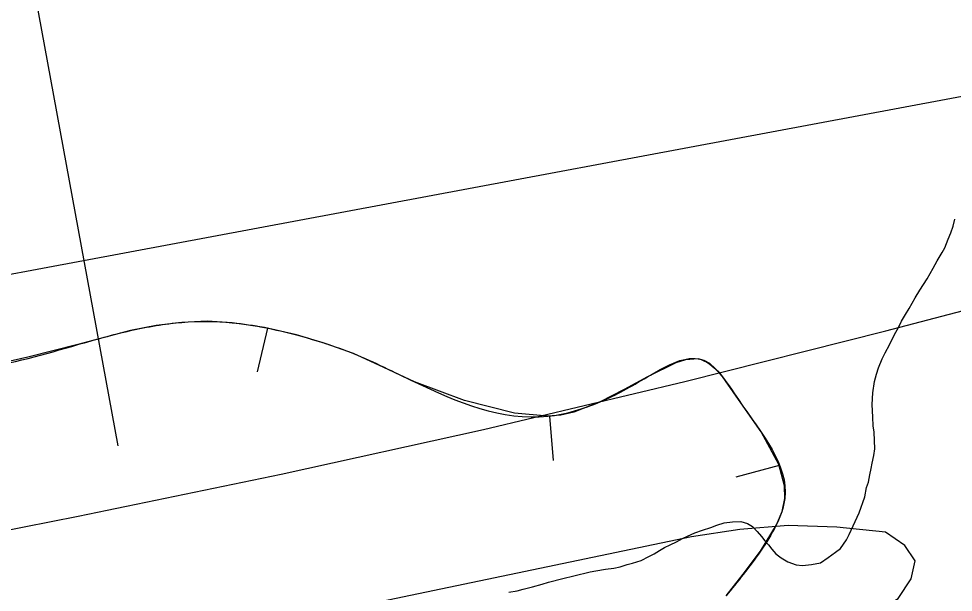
# Model space of a CAD drawing. Extents: x 3297753 to 3335611, y 652252 to 677623.
# Drawn here: x 3316138 to 3316662, y 667108 to 667429 of the extents above; entities that cross this region are included whole.
import ezdxf

# ---------------------------------------------------------------- set-up
doc = ezdxf.new("R2010")
doc.units = 0
for name, color, linetype in [('V-BORW-LINE', 7, 'Continuous'), ('V-RIVR-RANG', 7, 'Continuous'), ('V-TOPO-MAJR', 7, 'Continuous'), ('V-TOPO-MINR', 7, 'Continuous'), ('V-WETL-SWMP', 7, 'Continuous')]:
    doc.layers.add(name, color=color, linetype=linetype)

msp = doc.modelspace()

# ---------------------------------------------------------------- linework, layer by layer
at = {"layer": 'V-BORW-LINE'}
for p, q in [((3316277.56, 667255.92), (3316271.91, 667231.57)), ((3316435.72, 667206.7), (3316437.73, 667181.78)), ((3316564.28, 667179.01), (3316540.14, 667172.52))]:
    msp.add_line(p, q, dxfattribs=at)
msp.add_lwpolyline([(3316534.59, 667106.01), (3316544.23, 667118.11), (3316553.87, 667130.94), (3316562.86, 667145.73), (3316565.98, 667153.17), (3316567.53, 667160.59), (3316567.37, 667167.53), (3316564.11, 667179.64), (3316554.2, 667197.8), (3316541.5, 667215.95), (3316531.27, 667230.65), (3316525.59, 667236.18), (3316522.42, 667237.92), (3316518.97, 667238.77), (3316511.96, 667238.17), (3316506.54, 667236.44), (3316490.5, 667228.6), (3316477.48, 667221.56), (3316464.01, 667214.66), (3316449.39, 667208.97), (3316442.05, 667207.21), (3316434.71, 667206.61), (3316416.04, 667208.36), (3316388, 667215.45), (3316360.05, 667225.85), (3316342.83, 667233.92), (3316325.86, 667241.67), (3316310.04, 667247.29), (3316293.91, 667252.13), (3316276, 667256.29), (3316257.88, 667259.02), (3316243.76, 667259.87), (3316229.64, 667259.21), (3316215.16, 667257.41), (3316200.83, 667254.56), (3316186.1, 667250.66), (3316171.4, 667246.74), (3316143.35, 667239.74), (3316115.1, 667233.29)], dxfattribs=at)
msp.add_spline([(3316594.51, 666696.75), (3316619.39, 666637.89), (3316610.34, 666602.71), (3316582.32, 666576.59), (3316552.14, 666556.71), (3316464.93, 666509.65), (3316310.27, 666444.4), (3316271.4, 666436.72), (3316232.86, 666434.33), (3316190.41, 666436.13), (3316144.59, 666448.67), (3316057.22, 666489.35), (3316012.95, 666513.5), (3315935.53, 666546.07), (3315858.09, 666558.72), (3315732.4, 666560.46), (3315671.31, 666565.81), (3315608.19, 666576.63), (3315551.5, 666592.53), (3315464.44, 666628.83), (3315306.65, 666739.02), (3315236.27, 666784.67), (3315182.32, 666814.24), (3315130.68, 666825.42), (3315032.38, 666818.84), (3314996.01, 666820.44), (3314963.41, 666835.39), (3314946.53, 666856.63), (3314915.64, 666913.13), (3314889.48, 666926.64), (3314849.57, 666936.04), (3314831.57, 666957.26), (3314812.47, 667015.13), (3314807.74, 667047.31), (3314811.08, 667139.75), (3314791.44, 667185.12), (3314786.65, 667209.88), (3314779.61, 667234.03), (3314786.76, 667268.49), (3314818.73, 667347.58), (3314826.69, 667412.88), (3314836.81, 667455.73), (3314851.3, 667494.07), (3315005.52, 667468.41), (3315116.69, 667456.46), (3315167.01, 667454.82), (3315206.06, 667449.24), (3315248, 667439.21), (3315319.56, 667433.41), (3315424.19, 667433.36), (3315653.33, 667412.77), (3315697.32, 667407.51), (3315734.85, 667398.85), (3315811.66, 667384.16), (3315853.98, 667366.94), (3315882.03, 667349.31), (3315904.62, 667329.08), (3315954.29, 667251.49), (3315995.93, 667240.45), (3316025.62, 667240.74), (3316087.68, 667231.92), (3316115.1, 667233.29), (3316171.4, 667246.74), (3316200.83, 667254.56), (3316229.64, 667259.21), (3316257.88, 667259.02), (3316293.91, 667252.13), (3316325.86, 667241.67), (3316360.05, 667225.85), (3316434.71, 667206.61), (3316464.01, 667214.66), (3316490.5, 667228.6), (3316518.97, 667238.77), (3316541.5, 667215.95), (3316567.53, 667160.59), (3316553.87, 667130.94), (3316534.59, 667106.01)], degree=3, dxfattribs=at)
at = {"layer": 'V-RIVR-RANG'}
msp.add_line((3316193.99, 667189.99), (3316017.2, 668153.91), dxfattribs=at)
at = {"layer": 'V-TOPO-MAJR'}
for points in [[(3315974.59, 667111.84), (3316171.48, 667150.67), (3316285.22, 667174.19), (3316398.64, 667199.1), (3316511.58, 667226.09), (3316624.21, 667254.47), (3317238.99, 667415.44), (3317250.89, 667418.3), (3317262.85, 667420.83), (3317274.91, 667422.86), (3317287.03, 667424.57), (3317326.67, 667429.32), (3317345.25, 667431.24), (3317940.89, 667474.97)], [(3316336, 666939.74), (3316372.9, 666956.62), (3316409.2, 666974.92), (3316444.9, 666994.55), (3316480.41, 667014.51), (3316515.63, 667034.99), (3316550.65, 667055.8), (3316631.13, 667104.41), (3316638.42, 667115.5), (3316640.51, 667125.57), (3316634.79, 667134.12), (3316623.86, 667141.66), (3316596.61, 667144.47), (3316569.4, 667145.3), (3316542.27, 667143.17), (3316515.19, 667139.05), (3315975.51, 667026.51)]]:
    msp.add_lwpolyline(points, dxfattribs=at)
at = {"layer": 'V-TOPO-MINR'}
msp.add_lwpolyline([(3315981.48, 667257.86), (3317236.2, 667492.49), (3317236.9, 667492.64), (3317238.57, 667492.74), (3317819.4, 667517.97)], dxfattribs=at)
at = {"layer": 'V-WETL-SWMP'}
for p, q in [((3316661.95, 667313.16), (3316662.83, 667316.97)), ((3316659.1, 667305.84), (3316660.52, 667309.37)), ((3316660.52, 667309.37), (3316661.95, 667313.16)), ((3316657.12, 667300.97), (3316659.1, 667305.84)), ((3316652.91, 667293.67), (3316655.71, 667298.26)), ((3316655.71, 667298.26), (3316657.12, 667300.97)), ((3316650.66, 667289.61), (3316652.91, 667293.67)), ((3316647.29, 667283.67), (3316650.66, 667289.61)), ((3316643.1, 667277.19), (3316647.29, 667283.67)), ((3316640.57, 667272.87), (3316643.1, 667277.19)), ((3316637.2, 667266.92), (3316640.57, 667272.87)), ((3316635.24, 667263.68), (3316637.2, 667266.92)), ((3316633, 667259.9), (3316635.24, 667263.68)), ((3316629.06, 667252.32), (3316631.31, 667256.38)), ((3316631.31, 667256.38), (3316633, 667259.9)), ((3316626.24, 667246.64), (3316629.06, 667252.32)), ((3316623.71, 667242.04), (3316626.24, 667246.64)), ((3316622.03, 667238.8), (3316623.71, 667242.04)), ((3316620.03, 667233.65), (3316622.03, 667238.8)), ((3316617.73, 667226.05), (3316618.89, 667230.12)), ((3316618.89, 667230.12), (3316620.03, 667233.65)), ((3316616.81, 667219.79), (3316617.73, 667226.05)), ((3316616.43, 667213.25), (3316616.81, 667219.79)), ((3316616.87, 667206.15), (3316616.43, 667213.25)), ((3316617.06, 667201.24), (3316616.87, 667206.15)), ((3316617.55, 667197.68), (3316617.06, 667201.24)), ((3316617.75, 667193.04), (3316617.55, 667197.68)), ((3316617.34, 667184.6), (3316617.95, 667188.4)), ((3316617.95, 667188.4), (3316617.75, 667193.04)), ((3316616.45, 667180.25), (3316617.34, 667184.6)), ((3316615.86, 667177.26), (3316616.45, 667180.25)), ((3316614.37, 667169.64), (3316615.26, 667173.72)), ((3316615.26, 667173.72), (3316615.86, 667177.26)), ((3316613.23, 667166.66), (3316614.37, 667169.64)), ((3316612.33, 667161.49), (3316613.23, 667166.66)), ((3316609.19, 667152.54), (3316612.33, 667161.49)), ((3316603.54, 667140.36), (3316609.19, 667152.54)), ((3316529.44, 667145.64), (3316533.55, 667146.94)), ((3316533.55, 667146.94), (3316538.19, 667147.41)), ((3316538.19, 667147.41), (3316542.83, 667147.61)), ((3316542.83, 667147.61), (3316546.63, 667146.45)), ((3316546.63, 667146.45), (3316549.33, 667144.77)), ((3316512.97, 667139.36), (3316517.09, 667141.2)), ((3316517.09, 667141.2), (3316521.48, 667142.77)), ((3316521.48, 667142.77), (3316526.14, 667144.33)), ((3316526.14, 667144.33), (3316529.44, 667145.64)), ((3316549.33, 667144.77), (3316552.02, 667142)), ((3316552.02, 667142), (3316554.43, 667139.24)), ((3316503.35, 667134.6), (3316506.92, 667136.18)), ((3316506.92, 667136.18), (3316510.22, 667138.04)), ((3316510.22, 667138.04), (3316512.97, 667139.36)), ((3316554.43, 667139.24), (3316556.3, 667136.75)), ((3316556.3, 667136.75), (3316558.44, 667134.54)), ((3316598.78, 667132.53), (3316602.13, 667137.38)), ((3316602.13, 667137.38), (3316603.54, 667140.36)), ((3316494.27, 667129.56), (3316497.3, 667131.42)), ((3316497.3, 667131.42), (3316500.05, 667133.02)), ((3316500.05, 667133.02), (3316503.35, 667134.6)), ((3316558.44, 667134.54), (3316560.31, 667132.05)), ((3316560.31, 667132.05), (3316562.45, 667129.56)), ((3316591.88, 667127.45), (3316596.01, 667130.39)), ((3316596.01, 667130.39), (3316598.78, 667132.53)), ((3316482.18, 667124.3), (3316487.12, 667125.86)), ((3316487.12, 667125.86), (3316491.24, 667127.98)), ((3316491.24, 667127.98), (3316494.27, 667129.56)), ((3316562.45, 667129.56), (3316565.42, 667127.33)), ((3316565.42, 667127.33), (3316569.2, 667125.09)), ((3316569.2, 667125.09), (3316573.81, 667123.38)), ((3316587.47, 667124.53), (3316591.88, 667127.45)), ((3316458.38, 667119.5), (3316461.66, 667119.99)), ((3316461.66, 667119.99), (3316467.13, 667121)), ((3316467.13, 667121), (3316471.77, 667121.47)), ((3316471.77, 667121.47), (3316475.33, 667122.23)), ((3316475.33, 667122.23), (3316479.17, 667123.53)), ((3316479.17, 667123.53), (3316482.18, 667124.3)), ((3316573.81, 667123.38), (3316577.35, 667123.05)), ((3316577.35, 667123.05), (3316582.54, 667123.51)), ((3316582.54, 667123.51), (3316587.47, 667124.53)), ((3316435.1, 667113.6), (3316443.04, 667115.66)), ((3316443.04, 667115.66), (3316449.34, 667117.19)), ((3316449.34, 667117.19), (3316458.38, 667119.5)), ((3316417.56, 667108.7), (3316420.85, 667109.74)), ((3316420.85, 667109.74), (3316426.06, 667111.02)), ((3316426.06, 667111.02), (3316431.54, 667112.57)), ((3316431.54, 667112.57), (3316435.1, 667113.6)), ((3316412.92, 667107.96), (3316417.56, 667108.7))]:
    msp.add_line(p, q, dxfattribs=at)

doc.saveas('drawing.dxf')
